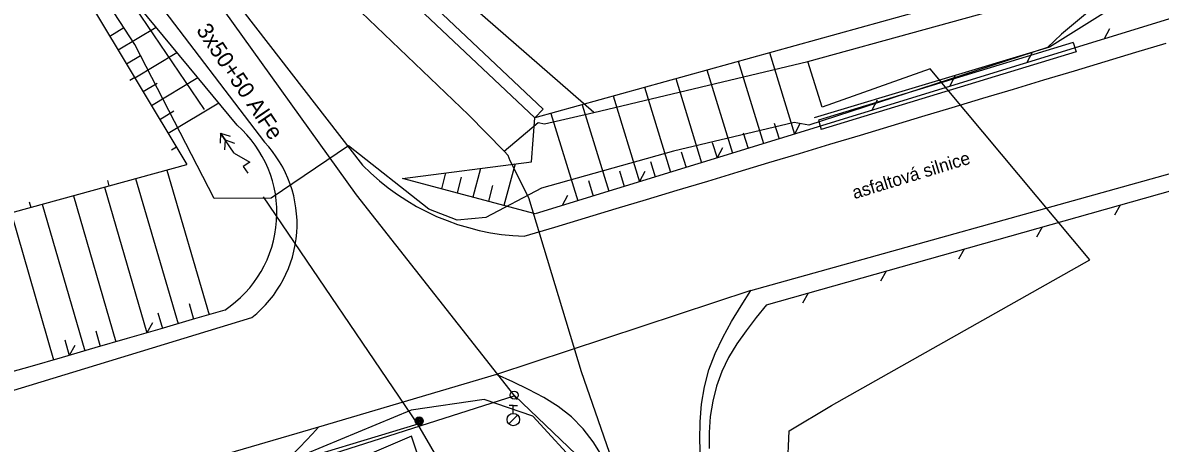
# Model space of a CAD drawing. Extents: x -614582 to -612559, y -1157748 to -1156203.
# Drawn here: x -614002.3 to -613932.1, y -1156742.2 to -1156716.3 of the extents above; entities that cross this region are included whole.
import ezdxf

# ---------------------------------------------------------------- set-up
doc = ezdxf.new("R2010")
doc.units = 0
for name, color, linetype in [('Vrstva 1', 7, 'Continuous'), ('Vrstva 10', 7, 'Continuous'), ('Vrstva 11', 7, 'Continuous'), ('Vrstva 12', 7, 'Continuous'), ('Vrstva 13', 7, 'Continuous'), ('Vrstva 15', 7, 'Continuous'), ('Vrstva 17', 7, 'Continuous'), ('Vrstva 20', 7, 'Continuous'), ('Vrstva 21', 7, 'Continuous'), ('Vrstva 35', 7, 'Continuous'), ('Vrstva 4', 7, 'Continuous'), ('Vrstva 47', 7, 'Continuous'), ('Vrstva 5', 7, 'Continuous')]:
    doc.layers.add(name, color=color, linetype=linetype)

# ---------------------------------------------------------------- blocks, each defined once
blk = doc.blocks.new('PLOTD1')
at = {"layer": 'Vrstva 1'}
blk.add_line((0, 3.5), (0, 0), dxfattribs=at)
blk = doc.blocks.new('SVODP')
at = {"layer": 'Vrstva 1'}
blk.add_line((-5, -5), (0, 0), dxfattribs=at)
blk = doc.blocks.new('SC3402')
at = {"layer": 'Vrstva 10'}
for points in [[(0, 1.3), (0, 3.8), (0, 6.3), (-2.5, 6.3)], [(0, 6.3), (2.5, 6.3)], [(0, -2.45), (2.69, 0.24)], [(0, -2.45), (-2.69, -5.14)]]:
    blk.add_lwpolyline(points, dxfattribs=at)
blk.add_circle((0, -2.45), 3.85, dxfattribs=at)
blk = doc.blocks.new('SC3401')
at = {"layer": 'Vrstva 10'}
blk.add_circle((0, 0), 2.5, dxfattribs=at)
blk = doc.blocks.new('SC3405')
at = {"layer": 'Vrstva 11'}
for radius in [2.5, 2, 1.5, 1, 0.5]:
    blk.add_circle((0, 0), radius, dxfattribs=at)
blk = doc.blocks.new('PLOTD2')
at = {"layer": 'Vrstva 1'}
blk.add_line((0, 0), (0, -3.5), dxfattribs=at)
blk = doc.blocks.new('SC3413')
at = {"layer": 'Vrstva 15'}
for points in [[(0, -0.625), (-10, 4.375), (-10, -0.625), (-15, -0.625)], [(10, -0.625), (5, 3.125)], [(15, -0.625), (10, 3.125)], [(0, -0.625), (15, -0.625), (10, -4.375)], [(15, -0.625), (10, -0.625), (5, -4.375)]]:
    blk.add_lwpolyline(points, dxfattribs=at)

msp = doc.modelspace()

# ---------------------------------------------------------------- linework, layer by layer
at = {"layer": 'Vrstva 12'}
for p, q in [((-613996.897, -1156717.085), (-613996.035, -1156716.568)), ((-613996.382, -1156717.943), (-613994.041, -1156716.537)), ((-613995.868, -1156718.8), (-613995.006, -1156718.283)), ((-613995.353, -1156719.657), (-613992.752, -1156718.096)), ((-613958.11, -1156718.643), (-613956.545, -1156723.729)), ((-613956.182, -1156718.107), (-613954.634, -1156723.141)), ((-613960.037, -1156719.179), (-613958.457, -1156724.317)), ((-613994.838, -1156720.515), (-613993.977, -1156719.998)), ((-613994.324, -1156721.372), (-613991.463, -1156719.655)), ((-613961.965, -1156719.715), (-613960.368, -1156724.905)), ((-613965.82, -1156720.787), (-613964.192, -1156726.081)), ((-613963.892, -1156720.251), (-613962.28, -1156725.493)), ((-613993.295, -1156723.087), (-613990.174, -1156721.214)), ((-613967.748, -1156721.323), (-613966.103, -1156726.669)), ((-613993.809, -1156722.23), (-613992.947, -1156721.712)), ((-613969.675, -1156721.859), (-613968.015, -1156727.257)), ((-613955.885, -1156722.474), (-613955.589, -1156723.435)), ((-613959.708, -1156723.65), (-613959.413, -1156724.611)), ((-613957.797, -1156723.062), (-613957.501, -1156724.023)), ((-613961.62, -1156724.238), (-613961.324, -1156725.199)), ((-613971.881, -1156724.977), (-613972.565, -1156727.547)), ((-613963.531, -1156724.826), (-613963.236, -1156725.787)), ((-613993.375, -1156725.358), (-613990.759, -1156734.292)), ((-613976.168, -1156725.533), (-613976.43, -1156726.518)), ((-613974.024, -1156725.255), (-613974.498, -1156727.032)), ((-613965.443, -1156725.414), (-613965.148, -1156726.375)), ((-613997.224, -1156726.415), (-613994.599, -1156735.414)), ((-613995.301, -1156725.887), (-613992.679, -1156734.854)), ((-613975.205, -1156725.804), (-613975.464, -1156726.775)), ((-613973.273, -1156726.318), (-613973.531, -1156727.289)), ((-613967.355, -1156726.002), (-613967.059, -1156726.963)), ((-613999.144, -1156726.942), (-613996.519, -1156735.974)), ((-614001.06, -1156727.468), (-613998.44, -1156736.531)), ((-614002.974, -1156727.994), (-614000.361, -1156737.085)), ((-613993.92, -1156734.17), (-613993.639, -1156735.134)), ((-613992.001, -1156733.608), (-613991.719, -1156734.573)), ((-613997.759, -1156735.287), (-613997.479, -1156736.252)), ((-613999.679, -1156735.842), (-613999.4, -1156736.808))]:
    msp.add_line(p, q, dxfattribs=at)
at = {"layer": 'Vrstva 15'}
for p, q in [((-613991.043, -1156721.625), (-614000.551, -1156707.576)), ((-613977.891, -1156741.056), (-613987.399, -1156727.008)), ((-613977.891, -1156741.056), (-613992.419, -1156745.432)), ((-613972.684, -1156749.913), (-613977.891, -1156741.056))]:
    msp.add_line(p, q, dxfattribs=at)
at = {"layer": 'Vrstva 17'}
for p, q in [((-613967.021, -1156721.806), (-614001.421, -1156691.786)), ((-613974.761, -1156721.956), (-613982.821, -1156714.216)), ((-613953.821, -1156718.656), (-613937.391, -1156714.126)), ((-613967.021, -1156721.806), (-613953.821, -1156718.656)), ((-613952.931, -1156721.486), (-613953.821, -1156718.656)), ((-613946.261, -1156719.116), (-613952.931, -1156721.486)), ((-613936.401, -1156730.906), (-613946.261, -1156719.116)), ((-613972.561, -1156724.186), (-613974.761, -1156721.956)), ((-613970.071, -1156722.516), (-613967.021, -1156721.806)), ((-613972.561, -1156724.186), (-613970.461, -1156722.416)), ((-613970.461, -1156722.416), (-613970.071, -1156722.516)), ((-613972.311, -1156724.466), (-613972.561, -1156724.186)), ((-613972.191, -1156724.786), (-613972.311, -1156724.466)), ((-613971.031, -1156727.076), (-613972.191, -1156724.786)), ((-613967.791, -1156737.826), (-613971.031, -1156727.076)), ((-613952.361, -1156739.906), (-613936.401, -1156730.906)), ((-613965.691, -1156743.806), (-613967.791, -1156737.826)), ((-613954.971, -1156741.456), (-613952.361, -1156739.906)), ((-613978.281, -1156741.786), (-613993.411, -1156748.256)), ((-613977.181, -1156744.986), (-613978.281, -1156741.786)), ((-613955.161, -1156746.456), (-613954.971, -1156741.456))]:
    msp.add_line(p, q, dxfattribs=at)
at = {"layer": 'Vrstva 20'}
for p, q in [((-613981.663, -1156726.885), (-613997.895, -1156704.292)), ((-613981.663, -1156726.885), (-613997.895, -1156704.292)), ((-613971.733, -1156739.53), (-613981.663, -1156726.885)), ((-613971.733, -1156739.53), (-613981.663, -1156726.885)), ((-613971.733, -1156739.53), (-613981.663, -1156726.885)), ((-613971.733, -1156739.53), (-613981.663, -1156726.885)), ((-613971.901, -1156739.295), (-613989.444, -1156744.894)), ((-613971.901, -1156739.295), (-613989.444, -1156744.894)), ((-613971.901, -1156739.295), (-613989.444, -1156744.894)), ((-613971.901, -1156739.295), (-613989.444, -1156744.894)), ((-613964.872, -1156746.001), (-613971.901, -1156739.295)), ((-613964.872, -1156746.001), (-613971.901, -1156739.295)), ((-613964.872, -1156746.001), (-613971.901, -1156739.295)), ((-613964.872, -1156746.001), (-613971.901, -1156739.295))]:
    msp.add_line(p, q, dxfattribs=at)
at = {"layer": 'Vrstva 4'}
for p, q in [((-613995.801, -1156697.356), (-613970.156, -1156721.591)), ((-613996.316, -1156697.901), (-613970.671, -1156722.136)), ((-613989.031, -1156722.596), (-614005.641, -1156702.506)), ((-613996.621, -1156705.276), (-613981.291, -1156725.066)), ((-613999.241, -1156708.016), (-613987.341, -1156723.636)), ((-613942.911, -1156714.416), (-613970.671, -1156722.136)), ((-613934.621, -1156715.106), (-613938.901, -1156717.766)), ((-613938.901, -1156717.766), (-613953.431, -1156722.126)), ((-613937.431, -1156717.486), (-613953.161, -1156722.286)), ((-613937.256, -1156718.06), (-613952.986, -1156722.86)), ((-613937.431, -1156717.486), (-613937.256, -1156718.06)), ((-613970.871, -1156724.846), (-613970.671, -1156722.136)), ((-613970.671, -1156722.136), (-613970.156, -1156721.591)), ((-613957.321, -1156732.786), (-613919.711, -1156722.286)), ((-613953.161, -1156722.286), (-613952.986, -1156722.86)), ((-613978.821, -1156725.876), (-613970.871, -1156724.846)), ((-613957.321, -1156732.786), (-613973.031, -1156737.986)), ((-614009.661, -1156741.046), (-613988.121, -1156734.466)), ((-613973.031, -1156737.986), (-613984.011, -1156741.226)), ((-613984.011, -1156741.226), (-613994.701, -1156744.346))]:
    msp.add_line(p, q, dxfattribs=at)
for points in [[(-613971.311, -1156729.446), (-613969.424, -1156728.878), (-613967.538, -1156728.31), (-613965.651, -1156727.743), (-613963.764, -1156727.175), (-613961.878, -1156726.607), (-613959.991, -1156726.039), (-613958.104, -1156725.471), (-613956.218, -1156724.903), (-613954.331, -1156724.335), (-613952.444, -1156723.767), (-613950.558, -1156723.199), (-613948.671, -1156722.631), (-613946.784, -1156722.063), (-613944.898, -1156721.495), (-613943.011, -1156720.928), (-613941.124, -1156720.36), (-613939.238, -1156719.792), (-613937.351, -1156719.224), (-613935.464, -1156718.656), (-613933.578, -1156718.088), (-613931.691, -1156717.52)], [(-613960.438, -1156743.137), (-613960.484, -1156742.015), (-613960.467, -1156740.906), (-613960.376, -1156739.815), (-613960.198, -1156738.746), (-613959.921, -1156737.701), (-613959.539, -1156736.682), (-613959.065, -1156735.688), (-613958.522, -1156734.711), (-613957.933, -1156733.746), (-613957.321, -1156732.786)], [(-613956.361, -1156733.676), (-613956.999, -1156734.473), (-613957.615, -1156735.277), (-613958.189, -1156736.095), (-613958.7, -1156736.933), (-613959.126, -1156737.8), (-613959.452, -1156738.699), (-613959.684, -1156739.628), (-613959.83, -1156740.584), (-613959.901, -1156741.563), (-613959.907, -1156742.561)], [(-613966.508, -1156743.026), (-613967.055, -1156742.14), (-613967.683, -1156741.328), (-613968.401, -1156740.602), (-613969.211, -1156739.965), (-613970.098, -1156739.404), (-613971.044, -1156738.9), (-613972.028, -1156738.434), (-613973.031, -1156737.986)]]:
    msp.add_lwpolyline(points, dxfattribs=at)
for centre, radius, start, end in [((-613993.779, -1156728.007), 7.198, 303.54541, 48.73312), ((-613992.712, -1156728.693), 7.377, 308.49278, 43.26831), ((-613970.828, -1156714.786), 14.668, 224.49514, 268.11366), ((-614009.811, -1156718.304), 34.512, 288.4817, 318.38081)]:
    msp.add_arc(centre, radius, start, end, dxfattribs=at)
at = {"layer": 'Vrstva 47'}
for p, q in [((-613995.35, -1156717.603), (-614002.138, -1156707.164)), ((-613934.041, -1156713.523), (-613938.165, -1156716.98)), ((-613938.165, -1156716.98), (-613939.027, -1156717.794)), ((-613990.451, -1156727.119), (-613995.35, -1156717.603)), ((-613939.027, -1156717.794), (-613953.741, -1156722.594)), ((-613954.663, -1156722.428), (-613962.104, -1156724.202)), ((-613953.741, -1156722.594), (-613954.663, -1156722.428)), ((-613982.163, -1156723.867), (-613986.929, -1156727.098)), ((-613977.207, -1156727.772), (-613982.163, -1156723.867)), ((-613962.104, -1156724.202), (-613970.241, -1156726.473)), ((-613970.241, -1156726.473), (-613973.677, -1156728.287)), ((-613986.929, -1156727.098), (-613990.451, -1156727.119)), ((-613975.46, -1156728.459), (-613977.207, -1156727.772)), ((-613973.677, -1156728.287), (-613975.46, -1156728.459)), ((-613973.783, -1156739.536), (-613978.303, -1156740.191)), ((-613970.786, -1156740.549), (-613973.783, -1156739.536)), ((-613978.303, -1156740.191), (-613987.218, -1156743.882)), ((-613966.231, -1156745.507), (-613970.786, -1156740.549))]:
    msp.add_line(p, q, dxfattribs=at)
at = {"layer": 'Vrstva 5'}
for p, q in [((-614005.641, -1156702.506), (-613992.131, -1156725.016)), ((-613925.961, -1156714.316), (-613970.631, -1156728.056)), ((-613935.188, -1156716.631), (-613935.519, -1156717.256)), ((-613939.967, -1156718.101), (-613940.298, -1156718.726)), ((-613944.746, -1156719.571), (-613945.077, -1156720.196)), ((-613949.525, -1156721.041), (-613949.856, -1156721.666)), ((-613954.304, -1156722.511), (-613954.635, -1156723.136)), ((-613956.361, -1156733.676), (-613920.081, -1156723.446)), ((-613959.083, -1156723.981), (-613959.414, -1156724.606)), ((-614037.581, -1156737.496), (-613992.131, -1156725.016)), ((-613963.862, -1156725.451), (-613964.193, -1156726.076)), ((-613970.631, -1156728.056), (-613978.821, -1156725.876)), ((-613968.641, -1156726.921), (-613968.972, -1156727.546)), ((-613934.863, -1156728.134), (-613934.518, -1156727.517)), ((-613939.676, -1156729.491), (-613939.33, -1156728.874)), ((-613944.488, -1156730.848), (-613944.143, -1156730.231)), ((-613949.301, -1156732.205), (-613948.955, -1156731.588)), ((-613954.113, -1156733.562), (-613953.767, -1156732.945))]:
    msp.add_line(p, q, dxfattribs=at)
msp.add_lwpolyline([(-613989.801, -1156734.006), (-613991.805, -1156734.593), (-613993.81, -1156735.179), (-613995.815, -1156735.764), (-613997.821, -1156736.346), (-613999.828, -1156736.926), (-614001.836, -1156737.502), (-614003.846, -1156738.074)], dxfattribs=at)

# ---------------------------------------------------------------- block references
at = {"layer": 'Vrstva 11', "xscale": 0.1, "yscale": 0.10000000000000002}
msp.add_blockref('SC3405', (-613977.801, -1156740.856), dxfattribs=at)
at = {"layer": 'Vrstva 15', "xscale": 0.09999999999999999, "yscale": -0.1, "rotation": 124.0910056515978}
msp.add_blockref('SC3413', (-613989.169, -1156724.281), dxfattribs=at)
at = {"layer": 'Vrstva 21', "xscale": 0.1, "yscale": 0.10000000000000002}
for name, p in [('SC3401', (-613971.941, -1156739.256)), ('SC3402', (-613971.991, -1156740.521))]:
    msp.add_blockref(name, p, dxfattribs=at)
at = {"layer": 'Vrstva 5'}
for name, p, xscale, yscale, rotation in [('PLOTD2', (-613995.349, -1156719.655), 0.09999999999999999, 0.1, -59.02875773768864), ('PLOTD2', (-613992.776, -1156723.942), 0.09999999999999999, 0.1, -59.02875773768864), ('PLOTD1', (-613996.952, -1156726.34), 0.10000000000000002, 0.1, 15.35427391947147), ('PLOTD1', (-614001.774, -1156727.664), 0.10000000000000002, 0.1, 15.35427391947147), ('SVODP', (-613994.6, -1156735.41), 0.1, 0.10000000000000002, -163.73867308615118), ('SVODP', (-613999.402, -1156736.803), 0.1, 0.09999999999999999, -163.9160127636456)]:
    msp.add_blockref(name, p, dxfattribs=dict(at, xscale=xscale, yscale=yscale, rotation=rotation))

# ---------------------------------------------------------------- texts
at = {"layer": 'Vrstva 13'}
msp.add_text('asfaltová silnice', height=0.8, rotation=17.02733, dxfattribs=at).set_placement((-613950.937, -1156727.163))
at = {"layer": 'Vrstva 35'}
msp.add_text('3x50+50 AlFe', height=1, rotation=304.05302, dxfattribs=at).set_placement((-613991.595, -1156716.727))

doc.saveas('drawing.dxf')
